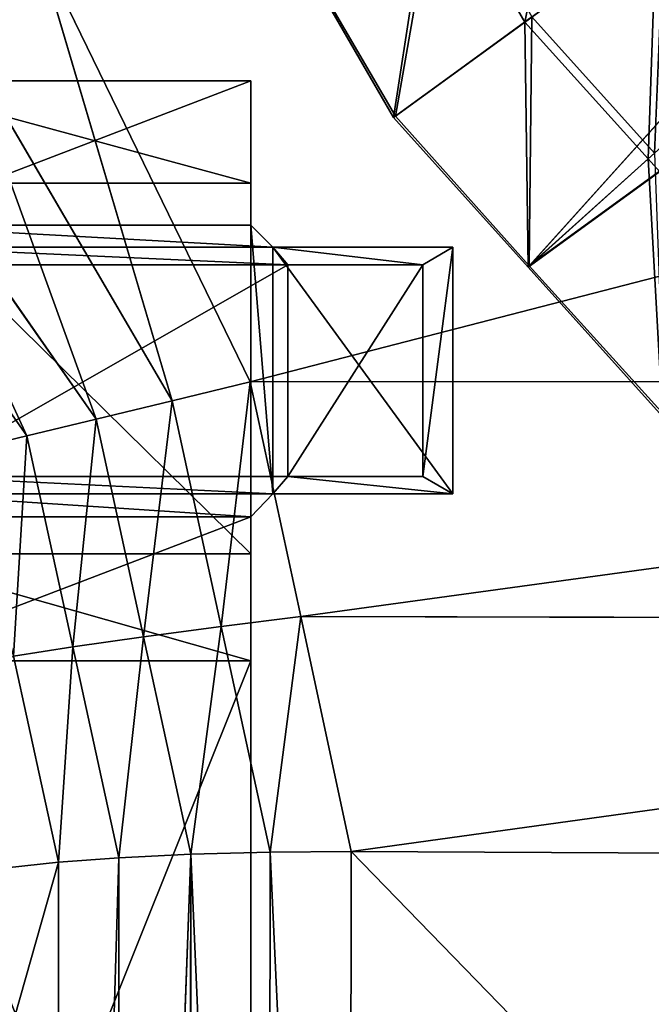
# Model space of a CAD drawing. Extents: x 0 to 31, y 0 to 21.2.
# Tile 411 of 574: x 23.021 to 23.851, y 4.151 to 5.445. Entities that reach past the tile are written whole.
import ezdxf

# ---------------------------------------------------------------- set-up
doc = ezdxf.new("R2010")
doc.units = 0
doc.header["$MEASUREMENT"] = 0
doc.layers.get('0').update_dxf_attribs({"color": 13, "linetype": 'CONTINUOUS'})
for name, color, linetype in [('CAST_IRON', 250, 'CONTINUOUS'), ('GALVANIZED_METAL', 252, 'CONTINUOUS'), ('GRATES', 250, 'CONTINUOUS'), ('STAINLESS_STEEL', 252, 'CONTINUOUS')]:
    doc.layers.add(name, color=color, linetype=linetype)

# ---------------------------------------------------------------- blocks, each defined once
blk = doc.blocks.new('NGM5058UC_TRADECAD_DXF')
at = {"layer": 'CAST_IRON', "color": 0}
for p, q in [((7.8047, -5.65255, -0.18725), (7.5241, -5.07615, -0.18725)), ((7.5241, -5.07615, -0.18725), (7.7022, -5.67735, -0.17625)), ((7.5241, -5.07615, -0.18725), (7.7022, -5.67735, -0.17625)), ((7.8047, -5.65255, -0.18725), (7.5241, -5.07615, -0.18725)), ((7.7022, -5.67735, -0.17625), (7.4162, -5.18945, -0.17895)), ((7.4162, -5.18945, -0.17895), (7.602, -5.70145, -0.14285)), ((7.4162, -5.18945, -0.17895), (7.602, -5.70145, -0.14285)), ((7.7022, -5.67735, -0.17625), (7.4162, -5.18945, -0.17895)), ((7.3066, -5.27935, -0.14405), (7.602, -5.70145, -0.14285)), ((7.3066, -5.27935, -0.14405), (7.602, -5.70145, -0.14285)), ((7.5108, -5.72355, -0.08835), (7.2377, -5.33245, -0.09105)), ((7.5108, -5.72355, -0.08835), (7.2377, -5.33245, -0.09105)), ((7.7022, -5.67735, -0.17625), (7.8047, -5.65255, -0.18725)), ((7.7022, -5.67735, -0.17625), (7.8047, -5.65255, -0.18725)), ((7.8047, -5.65255, -0.18725), (10.1359, -5.65085, -0.18725)), ((7.8047, -5.65255, -0.18725), (10.1359, -5.65085, -0.18725)), ((7.8711, -5.96115, -0.18725), (7.8047, -5.65255, -0.18725)), ((7.8711, -5.96115, -0.18725), (7.8047, -5.65255, -0.18725)), ((7.602, -5.70145, -0.14285), (7.7022, -5.67735, -0.17625)), ((7.602, -5.70145, -0.14285), (7.7022, -5.67735, -0.17625)), ((7.7022, -5.67735, -0.17625), (7.7664, -5.97405, -0.17625)), ((7.7022, -5.67735, -0.17625), (7.7664, -5.97405, -0.17625)), ((7.5108, -5.72355, -0.08835), (7.602, -5.70145, -0.14285)), ((7.5108, -5.72355, -0.08835), (7.602, -5.70145, -0.14285)), ((7.602, -5.70145, -0.14285), (7.6642, -5.98755, -0.14275)), ((7.602, -5.70145, -0.14285), (7.6642, -5.98755, -0.14275)), ((7.434, -5.74205, -0.01705), (7.5108, -5.72355, -0.08835)), ((7.434, -5.74205, -0.01705), (7.5108, -5.72355, -0.08835)), ((7.5108, -5.72355, -0.08835), (7.5713, -6.00085, -0.08815)), ((7.5108, -5.72355, -0.08835), (7.5713, -6.00085, -0.08815)), ((7.8711, -5.96115, -0.18725), (7.7664, -5.97405, -0.17625)), ((7.8711, -5.96115, -0.18725), (7.7664, -5.97405, -0.17625)), ((7.9374, -6.26985, -0.18725), (7.8711, -5.96115, -0.18725)), ((7.8711, -5.96115, -0.18725), (10.1335, -5.96585, -0.18725)), ((7.8711, -5.96115, -0.18725), (10.1335, -5.96585, -0.18725)), ((7.9374, -6.26985, -0.18725), (7.8711, -5.96115, -0.18725)), ((7.6642, -5.98755, -0.14275), (7.7664, -5.97405, -0.17625)), ((7.6642, -5.98755, -0.14275), (7.7664, -5.97405, -0.17625)), ((7.7664, -5.97405, -0.17625), (7.8307, -6.27075, -0.17625)), ((7.7664, -5.97405, -0.17625), (7.8307, -6.27075, -0.17625)), ((7.5713, -6.00085, -0.08815), (7.6642, -5.98755, -0.14275)), ((7.5713, -6.00085, -0.08815), (7.6642, -5.98755, -0.14275)), ((7.6642, -5.98755, -0.14275), (7.7264, -6.27355, -0.14265)), ((7.6642, -5.98755, -0.14275), (7.7264, -6.27355, -0.14265)), ((7.4932, -6.01305, -0.01685), (7.5713, -6.00085, -0.08815)), ((7.4932, -6.01305, -0.01685), (7.5713, -6.00085, -0.08815)), ((7.5713, -6.00085, -0.08815), (7.6317, -6.27815, -0.08805)), ((7.5713, -6.00085, -0.08815), (7.6317, -6.27815, -0.08805)), ((7.5525, -6.28405, -0.01665), (7.4932, -6.01305, -0.01685)), ((7.5525, -6.28405, -0.01665), (7.4932, -6.01305, -0.01685)), ((7.7264, -6.27355, -0.14265), (7.6317, -6.27815, -0.08805)), ((7.7264, -6.27355, -0.14265), (7.6317, -6.27815, -0.08805)), ((7.7264, -6.27355, -0.14265), (7.6319, -8.82815, -0.07715)), ((7.7264, -6.27355, -0.14265), (7.6319, -8.82815, -0.07715)), ((7.725, -8.71355, -0.13785), (7.7264, -6.27355, -0.14265)), ((7.725, -8.71355, -0.13785), (7.7264, -6.27355, -0.14265)), ((7.7264, -6.27355, -0.14265), (7.8307, -6.27075, -0.17625)), ((7.7264, -6.27355, -0.14265), (7.8307, -6.27075, -0.17625)), ((7.8307, -6.27075, -0.17625), (7.8277, -8.60935, -0.17495)), ((7.8307, -6.27075, -0.17625), (7.8277, -8.60935, -0.17495)), ((7.9374, -6.26985, -0.18725), (7.8307, -6.27075, -0.17625)), ((7.9374, -6.26985, -0.18725), (7.8307, -6.27075, -0.17625)), ((7.9348, -8.51995, -0.18725), (7.9374, -6.26985, -0.18725)), ((7.9348, -8.51995, -0.18725), (7.9374, -6.26985, -0.18725)), ((10.1312, -6.28085, -0.18725), (7.9374, -6.26985, -0.18725)), ((10.1312, -6.28085, -0.18725), (7.9374, -6.26985, -0.18725)), ((7.5525, -6.28405, -0.01665), (6.7558, -6.37075, 0.46905)), ((7.5525, -6.28405, -0.01665), (6.7558, -6.37075, 0.46905)), ((7.5525, -6.28405, -0.01665), (6.7752, -9.02675, 0.46705)), ((7.5525, -6.28405, -0.01665), (6.7752, -9.02675, 0.46705)), ((7.6317, -6.27815, -0.08805), (7.5525, -6.28405, -0.01665)), ((7.6317, -6.27815, -0.08805), (7.5525, -6.28405, -0.01665)), ((7.5528, -8.90725, 0.00365), (7.5525, -6.28405, -0.01665)), ((7.5528, -8.90725, 0.00365), (7.5525, -6.28405, -0.01665)), ((7.6317, -6.27815, -0.08805), (7.5528, -8.90725, 0.00365)), ((7.6317, -6.27815, -0.08805), (7.5528, -8.90725, 0.00365)), ((7.6317, -6.27815, -0.08805), (7.6319, -8.82815, -0.07715)), ((7.6317, -6.27815, -0.08805), (7.6319, -8.82815, -0.07715))]:
    blk.add_line(p, q, dxfattribs=at)
at = {"layer": 'GRATES', "color": 0}
for p, q in [((7.8053, -5.25685, 0.70725), (7.3098, -5.25685, 0.70725)), ((7.8053, -5.25685, 0.98805), (7.3098, -5.25685, 0.98805)), ((7.8053, -5.25685, 0.70725), (7.3098, -5.25685, 0.70725)), ((7.8053, -5.25685, 0.98805), (7.3098, -5.25685, 0.98805)), ((7.8053, -5.25685, 0.98805), (7.8053, -5.25685, 0.70725)), ((7.8053, -5.25685, 0.70725), (7.8053, -5.39135, 0.70725)), ((7.8053, -5.44635, 0.98805), (7.8053, -5.25685, 0.98805)), ((7.8053, -5.25685, 0.70725), (7.8053, -5.39135, 0.70725)), ((7.8053, -5.25685, 0.98805), (7.8053, -5.25685, 0.70725)), ((7.8053, -5.44635, 0.98805), (7.8053, -5.25685, 0.98805)), ((7.3098, -5.39135, 0.70725), (7.8053, -5.39135, 0.70725)), ((7.3098, -5.39135, 0.70725), (7.8053, -5.39135, 0.70725)), ((7.8053, -5.39135, 0.70725), (7.8053, -5.44635, 0.98805)), ((7.8053, -5.39135, 0.70725), (7.8053, -5.44635, 0.98805)), ((7.8053, -5.39135, 0.70725), (7.8053, -5.87865, 0.70725)), ((7.8053, -5.39135, 0.70725), (7.8053, -5.87865, 0.70725)), ((7.8053, -5.44635, 0.98805), (7.3098, -5.44635, 0.98805)), ((7.8053, -5.44635, 0.98805), (7.3098, -5.44635, 0.98805)), ((7.8053, -5.82985, 0.98805), (7.8053, -5.44635, 0.98805)), ((7.8344, -5.47545, 1.46245), (7.8053, -5.44635, 0.98805)), ((7.8053, -5.82985, 0.98805), (7.8053, -5.44635, 0.98805)), ((7.8344, -5.47545, 1.46245), (7.8053, -5.44635, 0.98805)), ((7.3439, -5.47545, 1.46245), (7.8344, -5.47545, 1.46245)), ((7.3439, -5.47545, 1.46245), (7.8344, -5.47545, 1.46245)), ((7.8344, -5.47545, 1.46245), (7.854, -5.49875, 1.81005)), ((7.8344, -5.79965, 1.46245), (7.8344, -5.47545, 1.46245)), ((8.0709, -5.47545, 1.46245), (7.8344, -5.47545, 1.46245)), ((7.8344, -5.79965, 1.46245), (7.8344, -5.47545, 1.46245)), ((7.8344, -5.47545, 1.46245), (7.854, -5.49875, 1.81005)), ((8.0709, -5.47545, 1.46245), (7.8344, -5.47545, 1.46245)), ((8.0317, -5.49875, 1.81005), (8.0709, -5.47545, 1.46245)), ((8.0317, -5.49875, 1.81005), (8.0709, -5.47545, 1.46245)), ((8.0709, -5.47545, 1.46245), (8.0709, -5.79965, 1.46245)), ((8.0709, -5.47545, 1.46245), (8.0709, -5.79965, 1.46245)), ((7.854, -5.49875, 1.81005), (7.3669, -5.49875, 1.81005)), ((7.854, -5.49875, 1.81005), (7.3669, -5.49875, 1.81005)), ((8.0317, -5.49875, 1.81005), (7.854, -5.49875, 1.81005)), ((7.854, -5.77685, 1.81005), (7.854, -5.49875, 1.81005)), ((8.0317, -5.49875, 1.81005), (7.854, -5.49875, 1.81005)), ((7.854, -5.77685, 1.81005), (7.854, -5.49875, 1.81005)), ((8.0317, -5.77685, 1.81005), (8.0317, -5.49875, 1.81005)), ((8.0317, -5.77685, 1.81005), (8.0317, -5.49875, 1.81005)), ((7.854, -5.77685, 1.81005), (7.3669, -5.77685, 1.81005)), ((7.854, -5.77685, 1.81005), (7.3669, -5.77685, 1.81005)), ((7.8344, -5.79965, 1.46245), (7.854, -5.77685, 1.81005)), ((7.8344, -5.79965, 1.46245), (7.854, -5.77685, 1.81005)), ((7.854, -5.77685, 1.81005), (8.0317, -5.77685, 1.81005)), ((7.854, -5.77685, 1.81005), (8.0317, -5.77685, 1.81005)), ((8.0709, -5.79965, 1.46245), (8.0317, -5.77685, 1.81005)), ((8.0709, -5.79965, 1.46245), (8.0317, -5.77685, 1.81005)), ((7.3439, -5.79965, 1.46245), (7.8344, -5.79965, 1.46245)), ((7.3439, -5.79965, 1.46245), (7.8344, -5.79965, 1.46245)), ((7.8344, -5.79965, 1.46245), (7.8053, -5.82985, 0.98805)), ((7.8344, -5.79965, 1.46245), (7.8053, -5.82985, 0.98805)), ((8.0709, -5.79965, 1.46245), (7.8344, -5.79965, 1.46245)), ((8.0709, -5.79965, 1.46245), (7.8344, -5.79965, 1.46245)), ((7.8053, -5.82985, 0.98805), (7.3098, -5.82985, 0.98805)), ((7.8053, -5.82985, 0.98805), (7.3098, -5.82985, 0.98805)), ((7.8053, -5.87865, 0.70725), (7.8053, -5.82985, 0.98805)), ((7.8053, -5.87865, 0.70725), (7.8053, -5.82985, 0.98805)), ((7.8053, -6.01905, 0.98805), (7.8053, -5.82985, 0.98805)), ((7.8053, -6.01905, 0.98805), (7.8053, -5.82985, 0.98805)), ((7.3098, -5.87865, 0.70725), (7.8053, -5.87865, 0.70725)), ((7.3098, -5.87865, 0.70725), (7.8053, -5.87865, 0.70725)), ((7.8053, -5.87865, 0.70725), (7.8053, -6.01905, 0.70725)), ((7.8053, -5.87865, 0.70725), (7.8053, -6.01905, 0.70725)), ((7.8053, -6.01905, 0.70725), (7.3098, -6.01905, 0.70725)), ((7.8053, -6.01905, 0.70725), (7.3098, -6.01905, 0.70725)), ((7.8053, -6.01905, 0.98805), (7.3098, -6.01905, 0.98805)), ((7.8053, -6.01905, 0.98805), (7.3098, -6.01905, 0.98805)), ((7.8053, -6.01905, 0.70725), (7.8053, -6.01905, 0.98805)), ((7.8053, -7.25605, 0.70725), (7.8053, -6.01905, 0.70725)), ((7.8053, -6.01905, 0.70725), (7.8053, -6.01905, 0.98805)), ((7.8053, -7.25605, 0.70725), (7.8053, -6.01905, 0.70725)), ((7.8053, -7.25605, 0.98805), (7.8053, -6.01905, 0.98805)), ((7.8053, -7.25605, 0.98805), (7.8053, -6.01905, 0.98805))]:
    blk.add_line(p, q, dxfattribs=at)
at = {"layer": 'STAINLESS_STEEL', "color": 0}
for p, q in [((7.993, -5.30495, -0.50495), (9.0165, -4.56135, -0.52515)), ((7.993, -5.30495, -0.50495), (9.0165, -4.56135, -0.52515)), ((9.0167, -4.56115, -0.50715), (7.9955, -5.30315, -0.48715)), ((9.0167, -4.56115, -0.50715), (7.9955, -5.30315, -0.48715)), ((8.17, -5.50155, -0.50495), (9.0165, -4.56135, -0.52515)), ((8.17, -5.50155, -0.50495), (9.0165, -4.56135, -0.52515)), ((9.0167, -4.56115, -0.50715), (8.1715, -5.50015, -0.48705)), ((9.0167, -4.56115, -0.50715), (8.1715, -5.50015, -0.48705)), ((9.1934, -4.75795, -0.52515), (8.17, -5.50155, -0.50495)), ((9.1934, -4.75795, -0.52515), (8.17, -5.50155, -0.50495)), ((8.1715, -5.50015, -0.48705), (9.1937, -4.75765, -0.50715)), ((8.1715, -5.50015, -0.48705), (9.1937, -4.75765, -0.50715)), ((8.0446, -4.96975, -0.35865), (8.1657, -5.17945, -0.35865)), ((8.0446, -4.96975, -0.35865), (8.1657, -5.17945, -0.35865)), ((8.3384, -5.05405, -0.21235), (8.1657, -5.17945, -0.35865)), ((8.3384, -5.05405, -0.21235), (8.1657, -5.17945, -0.35865)), ((7.8608, -5.07595, -0.50495), (7.993, -5.30495, -0.50495)), ((7.8608, -5.07595, -0.50495), (7.993, -5.30495, -0.50495)), ((7.9955, -5.30315, -0.48715), (7.8626, -5.07485, -0.48705)), ((7.9955, -5.30315, -0.48715), (7.8626, -5.07485, -0.48705)), ((8.175, -5.17275, -0.37315), (7.9955, -5.30315, -0.48715)), ((8.175, -5.17275, -0.37315), (7.9955, -5.30315, -0.48715)), ((8.175, -5.17275, -0.37315), (8.3363, -5.35175, -0.37305)), ((8.175, -5.17275, -0.37315), (8.3363, -5.35175, -0.37305)), ((8.1657, -5.17945, -0.35865), (7.993, -5.30495, -0.50495)), ((8.1657, -5.17945, -0.35865), (7.993, -5.30495, -0.50495)), ((8.1657, -5.17945, -0.35865), (8.3277, -5.35945, -0.35865)), ((8.1657, -5.17945, -0.35865), (8.3277, -5.35945, -0.35865)), ((8.4855, -5.21735, -0.21235), (8.3277, -5.35945, -0.35865)), ((8.4855, -5.21735, -0.21235), (8.3277, -5.35945, -0.35865)), ((7.993, -5.30495, -0.50495), (8.17, -5.50155, -0.50495)), ((7.993, -5.30495, -0.50495), (8.17, -5.50155, -0.50495)), ((8.1715, -5.50015, -0.48705), (7.9955, -5.30315, -0.48715)), ((8.1715, -5.50015, -0.48705), (7.9955, -5.30315, -0.48715)), ((8.3363, -5.35175, -0.37305), (8.1715, -5.50015, -0.48705)), ((8.3363, -5.35175, -0.37305), (8.1715, -5.50015, -0.48705)), ((8.3277, -5.35945, -0.35865), (8.17, -5.50155, -0.50495)), ((8.3277, -5.35945, -0.35865), (8.17, -5.50155, -0.50495)), ((8.3277, -5.35945, -0.35865), (8.4898, -5.53945, -0.35865)), ((8.3277, -5.35945, -0.35865), (8.4898, -5.53945, -0.35865)), ((8.349, -5.69575, -0.48715), (8.1715, -5.50015, -0.48705)), ((8.349, -5.69575, -0.48715), (8.1715, -5.50015, -0.48705)), ((8.17, -5.50155, -0.50495), (8.3469, -5.69805, -0.50495)), ((8.17, -5.50155, -0.50495), (8.3469, -5.69805, -0.50495))]:
    blk.add_line(p, q, dxfattribs=at)
at = {"layer": 'CAST_IRON', "color": 0}
mesh = blk.add_polyface(dxfattribs=at)
corners = [(7.5241, -5.07615, -0.18725), (7.4162, -5.18945, -0.17895), (6.8616, -4.87565, -0.18725)]
mesh.append_faces([[corners[k] for k in face] for face in [(0, 1, 2)]], dxfattribs={"color": 0})
mesh = blk.add_polyface(dxfattribs=at)
corners = [(10.1438, -5.04855, -0.18725), (7.8047, -5.65255, -0.18725), (7.5241, -5.07615, -0.18725), (10.1359, -5.65085, -0.18725)]
mesh.append_faces([[corners[k] for k in face] for face in [(0, 1, 2), (1, 0, 3)]], dxfattribs={"vtx0": -1, "color": 0})
mesh = blk.add_polyface(dxfattribs=at)
corners = [(7.7022, -5.67735, -0.17625), (7.4162, -5.18945, -0.17895), (7.5241, -5.07615, -0.18725)]
mesh.append_faces([[corners[k] for k in face] for face in [(0, 1, 2)]], dxfattribs={"color": 0})
mesh = blk.add_polyface(dxfattribs=at)
corners = [(7.8047, -5.65255, -0.18725), (7.7022, -5.67735, -0.17625), (7.5241, -5.07615, -0.18725)]
mesh.append_faces([[corners[k] for k in face] for face in [(0, 1, 2)]], dxfattribs={"color": 0})
mesh = blk.add_polyface(dxfattribs=at)
corners = [(7.602, -5.70145, -0.14285), (7.3066, -5.27935, -0.14405), (7.4162, -5.18945, -0.17895)]
mesh.append_faces([[corners[k] for k in face] for face in [(0, 1, 2)]], dxfattribs={"color": 0})
mesh = blk.add_polyface(dxfattribs=at)
corners = [(7.7022, -5.67735, -0.17625), (7.602, -5.70145, -0.14285), (7.4162, -5.18945, -0.17895)]
mesh.append_faces([[corners[k] for k in face] for face in [(0, 1, 2)]], dxfattribs={"color": 0})
mesh = blk.add_polyface(dxfattribs=at)
corners = [(7.5108, -5.72355, -0.08835), (7.2377, -5.33245, -0.09105), (7.3066, -5.27935, -0.14405)]
mesh.append_faces([[corners[k] for k in face] for face in [(0, 1, 2)]], dxfattribs={"color": 0})
mesh = blk.add_polyface(dxfattribs=at)
corners = [(7.602, -5.70145, -0.14285), (7.5108, -5.72355, -0.08835), (7.3066, -5.27935, -0.14405)]
mesh.append_faces([[corners[k] for k in face] for face in [(0, 1, 2)]], dxfattribs={"color": 0})
mesh = blk.add_polyface(dxfattribs=at)
corners = [(7.5108, -5.72355, -0.08835), (7.434, -5.74205, -0.01705), (7.2377, -5.33245, -0.09105)]
mesh.append_faces([[corners[k] for k in face] for face in [(0, 1, 2)]], dxfattribs={"color": 0})
mesh = blk.add_polyface(dxfattribs=at)
corners = [(7.8047, -5.65255, -0.18725), (7.7664, -5.97405, -0.17625), (7.7022, -5.67735, -0.17625), (7.8711, -5.96115, -0.18725)]
mesh.append_faces([[corners[k] for k in face] for face in [(0, 1, 2), (1, 0, 3)]], dxfattribs={"vtx0": -1, "color": 0})
mesh = blk.add_polyface(dxfattribs=at)
corners = [(10.1359, -5.65085, -0.18725), (7.8711, -5.96115, -0.18725), (7.8047, -5.65255, -0.18725), (10.1335, -5.96585, -0.18725)]
mesh.append_faces([[corners[k] for k in face] for face in [(0, 1, 2), (1, 0, 3)]], dxfattribs={"vtx0": -1, "color": 0})
mesh = blk.add_polyface(dxfattribs=at)
corners = [(7.7022, -5.67735, -0.17625), (7.6642, -5.98755, -0.14275), (7.602, -5.70145, -0.14285)]
mesh.append_faces([[corners[k] for k in face] for face in [(0, 1, 2)]], dxfattribs={"color": 0})
mesh = blk.add_polyface(dxfattribs=at)
corners = [(7.7664, -5.97405, -0.17625), (7.6642, -5.98755, -0.14275), (7.7022, -5.67735, -0.17625)]
mesh.append_faces([[corners[k] for k in face] for face in [(0, 1, 2)]], dxfattribs={"color": 0})
mesh = blk.add_polyface(dxfattribs=at)
corners = [(7.602, -5.70145, -0.14285), (7.5713, -6.00085, -0.08815), (7.5108, -5.72355, -0.08835)]
mesh.append_faces([[corners[k] for k in face] for face in [(0, 1, 2)]], dxfattribs={"color": 0})
mesh = blk.add_polyface(dxfattribs=at)
corners = [(7.6642, -5.98755, -0.14275), (7.5713, -6.00085, -0.08815), (7.602, -5.70145, -0.14285)]
mesh.append_faces([[corners[k] for k in face] for face in [(0, 1, 2)]], dxfattribs={"color": 0})
mesh = blk.add_polyface(dxfattribs=at)
corners = [(7.5108, -5.72355, -0.08835), (7.4932, -6.01305, -0.01685), (7.434, -5.74205, -0.01705), (7.5713, -6.00085, -0.08815)]
mesh.append_faces([[corners[k] for k in face] for face in [(0, 1, 2), (1, 0, 3)]], dxfattribs={"vtx0": -1, "color": 0})
mesh = blk.add_polyface(dxfattribs=at)
corners = [(7.8711, -5.96115, -0.18725), (7.8307, -6.27075, -0.17625), (7.7664, -5.97405, -0.17625), (7.9374, -6.26985, -0.18725)]
mesh.append_faces([[corners[k] for k in face] for face in [(0, 1, 2), (1, 0, 3)]], dxfattribs={"vtx0": -1, "color": 0})
mesh = blk.add_polyface(dxfattribs=at)
corners = [(10.1335, -5.96585, -0.18725), (7.9374, -6.26985, -0.18725), (7.8711, -5.96115, -0.18725), (10.1312, -6.28085, -0.18725)]
mesh.append_faces([[corners[k] for k in face] for face in [(0, 1, 2), (1, 0, 3)]], dxfattribs={"vtx0": -1, "color": 0})
mesh = blk.add_polyface(dxfattribs=at)
corners = [(7.7664, -5.97405, -0.17625), (7.7264, -6.27355, -0.14265), (7.6642, -5.98755, -0.14275)]
mesh.append_faces([[corners[k] for k in face] for face in [(0, 1, 2)]], dxfattribs={"color": 0})
mesh = blk.add_polyface(dxfattribs=at)
corners = [(7.8307, -6.27075, -0.17625), (7.7264, -6.27355, -0.14265), (7.7664, -5.97405, -0.17625)]
mesh.append_faces([[corners[k] for k in face] for face in [(0, 1, 2)]], dxfattribs={"color": 0})
mesh = blk.add_polyface(dxfattribs=at)
corners = [(7.6642, -5.98755, -0.14275), (7.6317, -6.27815, -0.08805), (7.5713, -6.00085, -0.08815), (7.7264, -6.27355, -0.14265)]
mesh.append_faces([[corners[k] for k in face] for face in [(0, 1, 2), (1, 0, 3)]], dxfattribs={"vtx0": -1, "color": 0})
mesh = blk.add_polyface(dxfattribs=at)
corners = [(7.5713, -6.00085, -0.08815), (7.5525, -6.28405, -0.01665), (7.4932, -6.01305, -0.01685)]
mesh.append_faces([[corners[k] for k in face] for face in [(0, 1, 2)]], dxfattribs={"color": 0})
mesh = blk.add_polyface(dxfattribs=at)
corners = [(7.6317, -6.27815, -0.08805), (7.5525, -6.28405, -0.01665), (7.5713, -6.00085, -0.08815)]
mesh.append_faces([[corners[k] for k in face] for face in [(0, 1, 2)]], dxfattribs={"color": 0})
mesh = blk.add_polyface(dxfattribs=at)
corners = [(7.5525, -6.28405, -0.01665), (6.7558, -6.37075, 0.46905), (7.4932, -6.01305, -0.01685)]
mesh.append_faces([[corners[k] for k in face] for face in [(0, 1, 2)]], dxfattribs={"color": 0})
mesh = blk.add_polyface(dxfattribs=at)
corners = [(7.7264, -6.27355, -0.14265), (7.6319, -8.82815, -0.07715), (7.6317, -6.27815, -0.08805)]
mesh.append_faces([[corners[k] for k in face] for face in [(0, 1, 2)]], dxfattribs={"color": 0})
mesh = blk.add_polyface(dxfattribs=at)
corners = [(7.7264, -6.27355, -0.14265), (7.725, -8.71355, -0.13785), (7.6319, -8.82815, -0.07715)]
mesh.append_faces([[corners[k] for k in face] for face in [(0, 1, 2)]], dxfattribs={"color": 0})
mesh = blk.add_polyface(dxfattribs=at)
corners = [(7.8277, -8.60935, -0.17495), (7.725, -8.71355, -0.13785), (7.7264, -6.27355, -0.14265)]
mesh.append_faces([[corners[k] for k in face] for face in [(0, 1, 2)]], dxfattribs={"color": 0})
mesh = blk.add_polyface(dxfattribs=at)
corners = [(7.8307, -6.27075, -0.17625), (7.8277, -8.60935, -0.17495), (7.7264, -6.27355, -0.14265)]
mesh.append_faces([[corners[k] for k in face] for face in [(0, 1, 2)]], dxfattribs={"color": 0})
mesh = blk.add_polyface(dxfattribs=at)
corners = [(7.9348, -8.51995, -0.18725), (7.8277, -8.60935, -0.17495), (7.8307, -6.27075, -0.17625)]
mesh.append_faces([[corners[k] for k in face] for face in [(0, 1, 2)]], dxfattribs={"color": 0})
mesh = blk.add_polyface(dxfattribs=at)
corners = [(7.9374, -6.26985, -0.18725), (7.9348, -8.51995, -0.18725), (7.8307, -6.27075, -0.17625)]
mesh.append_faces([[corners[k] for k in face] for face in [(0, 1, 2)]], dxfattribs={"color": 0})
mesh = blk.add_polyface(dxfattribs=at)
corners = [(7.9374, -6.26985, -0.18725), (10.1325, -8.52885, -0.18725), (7.9348, -8.51995, -0.18725), (10.1312, -6.28085, -0.18725)]
mesh.append_faces([[corners[k] for k in face] for face in [(0, 1, 2), (1, 0, 3)]], dxfattribs={"vtx0": -1, "color": 0})
mesh = blk.add_polyface(dxfattribs=at)
corners = [(7.5525, -6.28405, -0.01665), (6.7752, -9.02675, 0.46705), (6.7558, -6.37075, 0.46905)]
mesh.append_faces([[corners[k] for k in face] for face in [(0, 1, 2)]], dxfattribs={"color": 0})
mesh = blk.add_polyface(dxfattribs=at)
corners = [(7.5528, -8.90725, 0.00365), (6.7752, -9.02675, 0.46705), (7.5525, -6.28405, -0.01665)]
mesh.append_faces([[corners[k] for k in face] for face in [(0, 1, 2)]], dxfattribs={"color": 0})
mesh = blk.add_polyface(dxfattribs=at)
corners = [(7.6317, -6.27815, -0.08805), (7.5528, -8.90725, 0.00365), (7.5525, -6.28405, -0.01665)]
mesh.append_faces([[corners[k] for k in face] for face in [(0, 1, 2)]], dxfattribs={"color": 0})
mesh = blk.add_polyface(dxfattribs=at)
corners = [(7.6317, -6.27815, -0.08805), (7.6319, -8.82815, -0.07715), (7.5528, -8.90725, 0.00365)]
mesh.append_faces([[corners[k] for k in face] for face in [(0, 1, 2)]], dxfattribs={"color": 0})
at = {"layer": 'GALVANIZED_METAL', "color": 0}
mesh = blk.add_polyface(dxfattribs=at)
corners = [(-14.2165, -9.41305, -1.89865), (14.216, 9.40775, -1.89865), (-14.3866, -9.24295, -1.89865), (14.386, 9.23775, -1.89865)]
mesh.append_faces([[corners[k] for k in face] for face in [(0, 1, 2), (1, 0, 3)]], dxfattribs={"vtx0": -1, "color": 0})
mesh = blk.add_polyface(dxfattribs=at)
corners = [(14.216, 9.40775, -1.89865), (-14.2165, 9.40775, -1.89865), (-14.3866, -9.24295, -1.89865)]
mesh.append_faces([[corners[k] for k in face] for face in [(0, 1, 2)]], dxfattribs={"color": 0})
mesh = blk.add_polyface(dxfattribs=at)
corners = [(14.386, 9.23775, -1.89865), (-14.2165, -9.41305, -1.89865), (14.2159, -9.41295, -1.89865)]
mesh.append_faces([[corners[k] for k in face] for face in [(0, 1, 2)]], dxfattribs={"color": 0})
at = {"layer": 'GRATES', "color": 0}
mesh = blk.add_polyface(dxfattribs=at)
corners = [(7.8053, -5.39135, 0.70725), (7.3098, -5.25685, 0.70725), (7.3098, -5.39135, 0.70725), (7.8053, -5.25685, 0.70725)]
mesh.append_faces([[corners[k] for k in face] for face in [(0, 1, 2), (1, 0, 3)]], dxfattribs={"vtx0": -1, "color": 0})
mesh = blk.add_polyface(dxfattribs=at)
corners = [(7.8053, -5.25685, 0.98805), (7.3098, -5.25685, 0.70725), (7.8053, -5.25685, 0.70725), (7.3098, -5.25685, 0.98805)]
mesh.append_faces([[corners[k] for k in face] for face in [(0, 1, 2), (1, 0, 3)]], dxfattribs={"vtx0": -1, "color": 0})
mesh = blk.add_polyface(dxfattribs=at)
corners = [(7.8053, -5.25685, 0.98805), (7.3098, -5.44635, 0.98805), (7.3098, -5.25685, 0.98805), (7.8053, -5.44635, 0.98805)]
mesh.append_faces([[corners[k] for k in face] for face in [(0, 1, 2), (1, 0, 3)]], dxfattribs={"vtx0": -1, "color": 0})
mesh = blk.add_polyface(dxfattribs=at)
corners = [(7.8053, -5.25685, 0.98805), (7.8053, -5.39135, 0.70725), (7.8053, -5.44635, 0.98805), (7.8053, -5.25685, 0.70725)]
mesh.append_faces([[corners[k] for k in face] for face in [(0, 1, 2), (1, 0, 3)]], dxfattribs={"vtx0": -1, "color": 0})
mesh = blk.add_polyface(dxfattribs=at)
corners = [(7.8053, -5.87865, 0.70725), (7.3098, -5.39135, 0.70725), (7.3098, -5.87865, 0.70725), (7.8053, -5.39135, 0.70725)]
mesh.append_faces([[corners[k] for k in face] for face in [(0, 1, 2), (1, 0, 3)]], dxfattribs={"vtx0": -1, "color": 0})
mesh = blk.add_polyface(dxfattribs=at)
corners = [(7.8053, -5.82985, 0.98805), (7.8053, -5.39135, 0.70725), (7.8053, -5.87865, 0.70725), (7.8053, -5.44635, 0.98805)]
mesh.append_faces([[corners[k] for k in face] for face in [(0, 1, 2), (1, 0, 3)]], dxfattribs={"vtx0": -1, "color": 0})
mesh = blk.add_polyface(dxfattribs=at)
corners = [(7.8344, -5.47545, 1.46245), (7.3098, -5.44635, 0.98805), (7.8053, -5.44635, 0.98805), (7.3439, -5.47545, 1.46245)]
mesh.append_faces([[corners[k] for k in face] for face in [(0, 1, 2), (1, 0, 3)]], dxfattribs={"vtx0": -1, "color": 0})
mesh = blk.add_polyface(dxfattribs=at)
corners = [(7.8344, -5.79965, 1.46245), (7.8053, -5.44635, 0.98805), (7.8053, -5.82985, 0.98805), (7.8344, -5.47545, 1.46245)]
mesh.append_faces([[corners[k] for k in face] for face in [(0, 1, 2), (1, 0, 3)]], dxfattribs={"vtx0": -1, "color": 0})
mesh = blk.add_polyface(dxfattribs=at)
corners = [(7.854, -5.49875, 1.81005), (7.3439, -5.47545, 1.46245), (7.8344, -5.47545, 1.46245), (7.3669, -5.49875, 1.81005)]
mesh.append_faces([[corners[k] for k in face] for face in [(0, 1, 2), (1, 0, 3)]], dxfattribs={"vtx0": -1, "color": 0})
mesh = blk.add_polyface(dxfattribs=at)
corners = [(8.0709, -5.79965, 1.46245), (7.8344, -5.47545, 1.46245), (7.8344, -5.79965, 1.46245), (8.0709, -5.47545, 1.46245)]
mesh.append_faces([[corners[k] for k in face] for face in [(0, 1, 2), (1, 0, 3)]], dxfattribs={"vtx0": -1, "color": 0})
mesh = blk.add_polyface(dxfattribs=at)
corners = [(8.0317, -5.49875, 1.81005), (7.8344, -5.47545, 1.46245), (8.0709, -5.47545, 1.46245), (7.854, -5.49875, 1.81005)]
mesh.append_faces([[corners[k] for k in face] for face in [(0, 1, 2), (1, 0, 3)]], dxfattribs={"vtx0": -1, "color": 0})
mesh = blk.add_polyface(dxfattribs=at)
corners = [(8.0317, -5.77685, 1.81005), (8.0709, -5.47545, 1.46245), (8.0709, -5.79965, 1.46245), (8.0317, -5.49875, 1.81005)]
mesh.append_faces([[corners[k] for k in face] for face in [(0, 1, 2), (1, 0, 3)]], dxfattribs={"vtx0": -1, "color": 0})
mesh = blk.add_polyface(dxfattribs=at)
corners = [(7.854, -5.49875, 1.81005), (7.3669, -5.77685, 1.81005), (7.3669, -5.49875, 1.81005), (7.854, -5.77685, 1.81005)]
mesh.append_faces([[corners[k] for k in face] for face in [(0, 1, 2), (1, 0, 3)]], dxfattribs={"vtx0": -1, "color": 0})
mesh = blk.add_polyface(dxfattribs=at)
corners = [(8.0317, -5.49875, 1.81005), (7.854, -5.77685, 1.81005), (7.854, -5.49875, 1.81005), (8.0317, -5.77685, 1.81005)]
mesh.append_faces([[corners[k] for k in face] for face in [(0, 1, 2), (1, 0, 3)]], dxfattribs={"vtx0": -1, "color": 0})
mesh = blk.add_polyface(dxfattribs=at)
corners = [(7.3669, -5.77685, 1.81005), (7.8344, -5.79965, 1.46245), (7.3439, -5.79965, 1.46245), (7.854, -5.77685, 1.81005)]
mesh.append_faces([[corners[k] for k in face] for face in [(0, 1, 2), (1, 0, 3)]], dxfattribs={"vtx0": -1, "color": 0})
mesh = blk.add_polyface(dxfattribs=at)
corners = [(7.854, -5.77685, 1.81005), (8.0709, -5.79965, 1.46245), (7.8344, -5.79965, 1.46245), (8.0317, -5.77685, 1.81005)]
mesh.append_faces([[corners[k] for k in face] for face in [(0, 1, 2), (1, 0, 3)]], dxfattribs={"vtx0": -1, "color": 0})
mesh = blk.add_polyface(dxfattribs=at)
corners = [(7.3439, -5.79965, 1.46245), (7.8053, -5.82985, 0.98805), (7.3098, -5.82985, 0.98805), (7.8344, -5.79965, 1.46245)]
mesh.append_faces([[corners[k] for k in face] for face in [(0, 1, 2), (1, 0, 3)]], dxfattribs={"vtx0": -1, "color": 0})
mesh = blk.add_polyface(dxfattribs=at)
corners = [(7.8053, -5.82985, 0.98805), (7.3098, -6.01905, 0.98805), (7.3098, -5.82985, 0.98805), (7.8053, -6.01905, 0.98805)]
mesh.append_faces([[corners[k] for k in face] for face in [(0, 1, 2), (1, 0, 3)]], dxfattribs={"vtx0": -1, "color": 0})
mesh = blk.add_polyface(dxfattribs=at)
corners = [(7.8053, -5.82985, 0.98805), (7.8053, -6.01905, 0.70725), (7.8053, -6.01905, 0.98805), (7.8053, -5.87865, 0.70725)]
mesh.append_faces([[corners[k] for k in face] for face in [(0, 1, 2), (1, 0, 3)]], dxfattribs={"vtx0": -1, "color": 0})
mesh = blk.add_polyface(dxfattribs=at)
corners = [(7.8053, -6.01905, 0.70725), (7.3098, -5.87865, 0.70725), (7.3098, -6.01905, 0.70725), (7.8053, -5.87865, 0.70725)]
mesh.append_faces([[corners[k] for k in face] for face in [(0, 1, 2), (1, 0, 3)]], dxfattribs={"vtx0": -1, "color": 0})
mesh = blk.add_polyface(dxfattribs=at)
corners = [(7.8053, -7.25605, 0.70725), (7.3098, -6.01905, 0.70725), (7.3098, -7.25605, 0.70725), (7.8053, -6.01905, 0.70725)]
mesh.append_faces([[corners[k] for k in face] for face in [(0, 1, 2), (1, 0, 3)]], dxfattribs={"vtx0": -1, "color": 0})
mesh = blk.add_polyface(dxfattribs=at)
corners = [(7.8053, -6.01905, 0.98805), (7.3098, -7.25605, 0.98805), (7.3098, -6.01905, 0.98805), (7.8053, -7.25605, 0.98805)]
mesh.append_faces([[corners[k] for k in face] for face in [(0, 1, 2), (1, 0, 3)]], dxfattribs={"vtx0": -1, "color": 0})
mesh = blk.add_polyface(dxfattribs=at)
corners = [(7.8053, -6.01905, 0.98805), (7.8053, -7.25605, 0.70725), (7.8053, -7.25605, 0.98805), (7.8053, -6.01905, 0.70725)]
mesh.append_faces([[corners[k] for k in face] for face in [(0, 1, 2), (1, 0, 3)]], dxfattribs={"vtx0": -1, "color": 0})
at = {"layer": 'STAINLESS_STEEL', "color": 0}
mesh = blk.add_polyface(dxfattribs=at)
corners = [(9.0165, -4.56135, -0.52515), (7.8608, -5.07595, -0.50495), (7.993, -5.30495, -0.50495)]
mesh.append_faces([[corners[k] for k in face] for face in [(0, 1, 2)]], dxfattribs={"color": 0})
mesh = blk.add_polyface(dxfattribs=at)
corners = [(9.0167, -4.56115, -0.50715), (7.8626, -5.07485, -0.48705), (7.9955, -5.30315, -0.48715)]
mesh.append_faces([[corners[k] for k in face] for face in [(0, 1, 2)]], dxfattribs={"color": 0})
mesh = blk.add_polyface(dxfattribs=at)
corners = [(9.0165, -4.56135, -0.52515), (7.993, -5.30495, -0.50495), (8.17, -5.50155, -0.50495)]
mesh.append_faces([[corners[k] for k in face] for face in [(0, 1, 2)]], dxfattribs={"color": 0})
mesh = blk.add_polyface(dxfattribs=at)
corners = [(9.0167, -4.56115, -0.50715), (7.9955, -5.30315, -0.48715), (8.1715, -5.50015, -0.48705)]
mesh.append_faces([[corners[k] for k in face] for face in [(0, 1, 2)]], dxfattribs={"color": 0})
mesh = blk.add_polyface(dxfattribs=at)
corners = [(9.1934, -4.75795, -0.52515), (9.0165, -4.56135, -0.52515), (8.17, -5.50155, -0.50495)]
mesh.append_faces([[corners[k] for k in face] for face in [(0, 1, 2)]], dxfattribs={"color": 0})
mesh = blk.add_polyface(dxfattribs=at)
corners = [(9.1937, -4.75765, -0.50715), (9.0167, -4.56115, -0.50715), (8.1715, -5.50015, -0.48705)]
mesh.append_faces([[corners[k] for k in face] for face in [(0, 1, 2)]], dxfattribs={"color": 0})
mesh = blk.add_polyface(dxfattribs=at)
corners = [(9.1934, -4.75795, -0.52515), (8.17, -5.50155, -0.50495), (8.3469, -5.69805, -0.50495)]
mesh.append_faces([[corners[k] for k in face] for face in [(0, 1, 2)]], dxfattribs={"color": 0})
mesh = blk.add_polyface(dxfattribs=at)
corners = [(9.1937, -4.75765, -0.50715), (8.1715, -5.50015, -0.48705), (8.349, -5.69575, -0.48715)]
mesh.append_faces([[corners[k] for k in face] for face in [(0, 1, 2)]], dxfattribs={"color": 0})
mesh = blk.add_polyface(dxfattribs=at)
corners = [(8.2285, -4.86365, -0.21235), (8.1657, -5.17945, -0.35865), (8.0446, -4.96975, -0.35865), (8.3384, -5.05405, -0.21235)]
mesh.append_faces([[corners[k] for k in face] for face in [(0, 1, 2), (1, 0, 3)]], dxfattribs={"vtx0": -1, "color": 0})
mesh = blk.add_polyface(dxfattribs=at)
corners = [(8.0446, -4.96975, -0.35865), (7.993, -5.30495, -0.50495), (7.8608, -5.07595, -0.50495), (8.1657, -5.17945, -0.35865)]
mesh.append_faces([[corners[k] for k in face] for face in [(0, 1, 2), (1, 0, 3)]], dxfattribs={"vtx0": -1, "color": 0})
mesh = blk.add_polyface(dxfattribs=at)
corners = [(8.0546, -4.96405, -0.37305), (7.9955, -5.30315, -0.48715), (7.8626, -5.07485, -0.48705)]
mesh.append_faces([[corners[k] for k in face] for face in [(0, 1, 2)]], dxfattribs={"color": 0})
mesh = blk.add_polyface(dxfattribs=at)
corners = [(8.175, -5.17275, -0.37315), (7.9955, -5.30315, -0.48715), (8.0546, -4.96405, -0.37305)]
mesh.append_faces([[corners[k] for k in face] for face in [(0, 1, 2)]], dxfattribs={"color": 0})
mesh = blk.add_polyface(dxfattribs=at)
corners = [(8.3487, -5.04655, -0.22585), (8.3363, -5.35175, -0.37305), (8.175, -5.17275, -0.37315), (8.495, -5.20885, -0.22585)]
mesh.append_faces([[corners[k] for k in face] for face in [(0, 1, 2), (1, 0, 3)]], dxfattribs={"vtx0": -1, "color": 0})
mesh = blk.add_polyface(dxfattribs=at)
corners = [(8.3384, -5.05405, -0.21235), (8.3277, -5.35945, -0.35865), (8.1657, -5.17945, -0.35865), (8.4855, -5.21735, -0.21235)]
mesh.append_faces([[corners[k] for k in face] for face in [(0, 1, 2), (1, 0, 3)]], dxfattribs={"vtx0": -1, "color": 0})
mesh = blk.add_polyface(dxfattribs=at)
corners = [(8.175, -5.17275, -0.37315), (8.1715, -5.50015, -0.48705), (7.9955, -5.30315, -0.48715)]
mesh.append_faces([[corners[k] for k in face] for face in [(0, 1, 2)]], dxfattribs={"color": 0})
mesh = blk.add_polyface(dxfattribs=at)
corners = [(8.3363, -5.35175, -0.37305), (8.1715, -5.50015, -0.48705), (8.175, -5.17275, -0.37315)]
mesh.append_faces([[corners[k] for k in face] for face in [(0, 1, 2)]], dxfattribs={"color": 0})
mesh = blk.add_polyface(dxfattribs=at)
corners = [(8.1657, -5.17945, -0.35865), (8.17, -5.50155, -0.50495), (7.993, -5.30495, -0.50495), (8.3277, -5.35945, -0.35865)]
mesh.append_faces([[corners[k] for k in face] for face in [(0, 1, 2), (1, 0, 3)]], dxfattribs={"vtx0": -1, "color": 0})
mesh = blk.add_polyface(dxfattribs=at)
corners = [(8.4855, -5.21735, -0.21235), (8.4898, -5.53945, -0.35865), (8.3277, -5.35945, -0.35865), (8.6326, -5.38075, -0.21235)]
mesh.append_faces([[corners[k] for k in face] for face in [(0, 1, 2), (1, 0, 3)]], dxfattribs={"vtx0": -1, "color": 0})
mesh = blk.add_polyface(dxfattribs=at)
corners = [(8.349, -5.69575, -0.48715), (8.1715, -5.50015, -0.48705), (8.3363, -5.35175, -0.37305)]
mesh.append_faces([[corners[k] for k in face] for face in [(0, 1, 2)]], dxfattribs={"color": 0})
mesh = blk.add_polyface(dxfattribs=at)
corners = [(8.3277, -5.35945, -0.35865), (8.3469, -5.69805, -0.50495), (8.17, -5.50155, -0.50495), (8.4898, -5.53945, -0.35865)]
mesh.append_faces([[corners[k] for k in face] for face in [(0, 1, 2), (1, 0, 3)]], dxfattribs={"vtx0": -1, "color": 0})
blk = doc.blocks.new('NGM5058UC_TRADECAD_DWG')
at = {"color": 0}
blk.add_blockref('NGM5058UC_TRADECAD_DXF', (15.5194, 10.62185, 1.89865), dxfattribs=at)

msp = doc.modelspace()

# ---------------------------------------------------------------- block references
at = {"color": 0}
msp.add_blockref('NGM5058UC_TRADECAD_DWG', (0, 0), dxfattribs=at)

doc.saveas('drawing.dxf')
